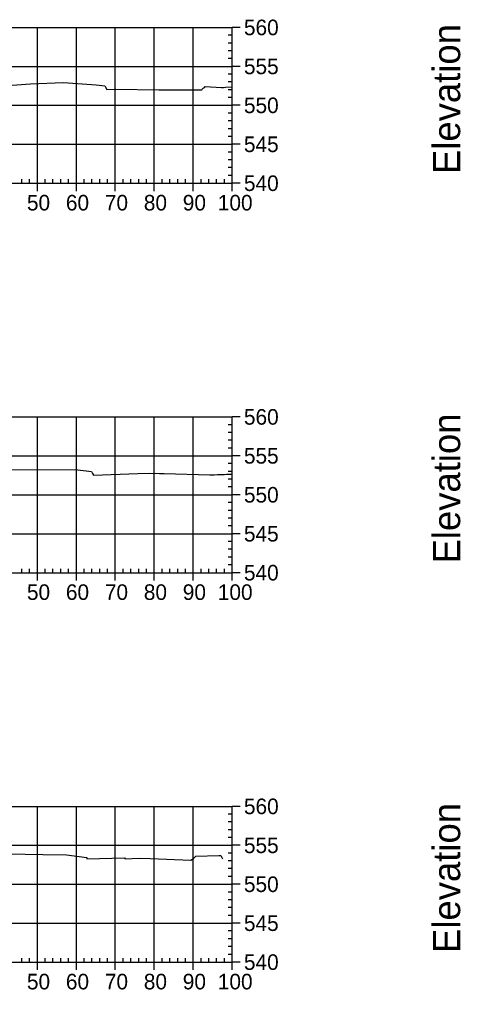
# Model space of a CAD drawing. Extents: x 708103 to 717568, y 374476 to 378707.
# Drawn here: x 710472.4 to 710585.6, y 377137.6 to 377386.7 of the extents above; entities that cross this region are included whole.
import ezdxf

# ---------------------------------------------------------------- set-up
doc = ezdxf.new("R2010")
doc.units = 0
for name, color, linetype in [('57', 7, 'Continuous'), ('60', 7, 'Continuous'), ('Existing', 7, 'Continuous')]:
    doc.layers.add(name, color=color, linetype=linetype)

msp = doc.modelspace()

# ---------------------------------------------------------------- linework, layer by layer
at = {"layer": '57'}
for p, q in [((710326.98, 377384.63), (710526.98, 377384.63)), ((710476.98, 377344.63), (710476.98, 377384.63)), ((710486.98, 377344.63), (710486.98, 377384.63)), ((710496.98, 377344.63), (710496.98, 377384.63)), ((710506.98, 377344.63), (710506.98, 377384.63)), ((710516.98, 377344.63), (710516.98, 377384.63)), ((710526.98, 377344.63), (710526.98, 377384.63)), ((710526.98, 377344.63), (710526.98, 377384.63)), ((710528.98, 377384.63), (710526.98, 377384.63)), ((710526.98, 377382.63), (710525.98, 377382.63)), ((710526.98, 377380.63), (710525.98, 377380.63)), ((710526.98, 377378.63), (710525.98, 377378.63)), ((710526.98, 377376.63), (710525.98, 377376.63)), ((710326.98, 377374.63), (710526.98, 377374.63)), ((710528.98, 377374.63), (710526.98, 377374.63)), ((710526.98, 377372.63), (710525.98, 377372.63)), ((710526.98, 377370.63), (710525.98, 377370.63)), ((710526.98, 377368.63), (710525.98, 377368.63)), ((710526.98, 377366.63), (710525.98, 377366.63)), ((710326.98, 377364.63), (710526.98, 377364.63)), ((710528.98, 377364.63), (710526.98, 377364.63)), ((710526.98, 377362.63), (710525.98, 377362.63)), ((710526.98, 377360.63), (710525.98, 377360.63)), ((710526.98, 377358.63), (710525.98, 377358.63)), ((710526.98, 377356.63), (710525.98, 377356.63)), ((710326.98, 377354.63), (710526.98, 377354.63)), ((710528.98, 377354.63), (710526.98, 377354.63)), ((710526.98, 377352.63), (710525.98, 377352.63)), ((710526.98, 377350.63), (710525.98, 377350.63)), ((710526.98, 377348.63), (710525.98, 377348.63)), ((710526.98, 377346.63), (710525.98, 377346.63)), ((710326.98, 377344.63), (710526.98, 377344.63)), ((710326.98, 377344.63), (710526.98, 377344.63)), ((710472.98, 377344.63), (710472.98, 377345.63)), ((710474.98, 377344.63), (710474.98, 377345.63)), ((710476.98, 377342.63), (710476.98, 377344.63)), ((710478.98, 377344.63), (710478.98, 377345.63)), ((710480.98, 377344.63), (710480.98, 377345.63)), ((710482.98, 377344.63), (710482.98, 377345.63)), ((710484.98, 377344.63), (710484.98, 377345.63)), ((710486.98, 377342.63), (710486.98, 377344.63)), ((710488.98, 377344.63), (710488.98, 377345.63)), ((710490.98, 377344.63), (710490.98, 377345.63)), ((710492.98, 377344.63), (710492.98, 377345.63)), ((710494.98, 377344.63), (710494.98, 377345.63)), ((710496.98, 377342.63), (710496.98, 377344.63)), ((710498.98, 377344.63), (710498.98, 377345.63)), ((710500.98, 377344.63), (710500.98, 377345.63)), ((710502.98, 377344.63), (710502.98, 377345.63)), ((710504.98, 377344.63), (710504.98, 377345.63)), ((710506.98, 377342.63), (710506.98, 377344.63)), ((710508.98, 377344.63), (710508.98, 377345.63)), ((710510.98, 377344.63), (710510.98, 377345.63)), ((710512.98, 377344.63), (710512.98, 377345.63)), ((710514.98, 377344.63), (710514.98, 377345.63)), ((710516.98, 377342.63), (710516.98, 377344.63)), ((710518.98, 377344.63), (710518.98, 377345.63)), ((710520.98, 377344.63), (710520.98, 377345.63)), ((710522.98, 377344.63), (710522.98, 377345.63)), ((710524.98, 377344.63), (710524.98, 377345.63)), ((710526.98, 377342.63), (710526.98, 377344.63)), ((710528.98, 377344.63), (710526.98, 377344.63)), ((710326.98, 377284.63), (710526.98, 377284.63)), ((710476.98, 377244.63), (710476.98, 377284.63)), ((710486.98, 377244.63), (710486.98, 377284.63)), ((710496.98, 377244.63), (710496.98, 377284.63)), ((710506.98, 377244.63), (710506.98, 377284.63)), ((710516.98, 377244.63), (710516.98, 377284.63)), ((710526.98, 377244.63), (710526.98, 377284.63)), ((710526.98, 377244.63), (710526.98, 377284.63)), ((710528.98, 377284.63), (710526.98, 377284.63)), ((710526.98, 377282.63), (710525.98, 377282.63)), ((710526.98, 377280.63), (710525.98, 377280.63)), ((710526.98, 377278.63), (710525.98, 377278.63)), ((710326.98, 377274.63), (710526.98, 377274.63)), ((710526.98, 377276.63), (710525.98, 377276.63)), ((710528.98, 377274.63), (710526.98, 377274.63)), ((710526.98, 377272.63), (710525.98, 377272.63)), ((710526.98, 377270.63), (710525.98, 377270.63)), ((710526.98, 377268.63), (710525.98, 377268.63)), ((710326.98, 377264.63), (710526.98, 377264.63)), ((710526.98, 377266.63), (710525.98, 377266.63)), ((710528.98, 377264.63), (710526.98, 377264.63)), ((710526.98, 377262.63), (710525.98, 377262.63)), ((710526.98, 377260.63), (710525.98, 377260.63)), ((710526.98, 377258.63), (710525.98, 377258.63)), ((710326.98, 377254.63), (710526.98, 377254.63)), ((710526.98, 377256.63), (710525.98, 377256.63)), ((710528.98, 377254.63), (710526.98, 377254.63)), ((710526.98, 377252.63), (710525.98, 377252.63)), ((710526.98, 377250.63), (710525.98, 377250.63)), ((710526.98, 377248.63), (710525.98, 377248.63)), ((710326.98, 377244.63), (710526.98, 377244.63)), ((710326.98, 377244.63), (710526.98, 377244.63)), ((710472.98, 377244.63), (710472.98, 377245.63)), ((710474.98, 377244.63), (710474.98, 377245.63)), ((710476.98, 377242.63), (710476.98, 377244.63)), ((710478.98, 377244.63), (710478.98, 377245.63)), ((710480.98, 377244.63), (710480.98, 377245.63)), ((710482.98, 377244.63), (710482.98, 377245.63)), ((710484.98, 377244.63), (710484.98, 377245.63)), ((710486.98, 377242.63), (710486.98, 377244.63)), ((710488.98, 377244.63), (710488.98, 377245.63)), ((710490.98, 377244.63), (710490.98, 377245.63)), ((710492.98, 377244.63), (710492.98, 377245.63)), ((710494.98, 377244.63), (710494.98, 377245.63)), ((710496.98, 377242.63), (710496.98, 377244.63)), ((710498.98, 377244.63), (710498.98, 377245.63)), ((710500.98, 377244.63), (710500.98, 377245.63)), ((710502.98, 377244.63), (710502.98, 377245.63)), ((710504.98, 377244.63), (710504.98, 377245.63)), ((710506.98, 377242.63), (710506.98, 377244.63)), ((710508.98, 377244.63), (710508.98, 377245.63)), ((710510.98, 377244.63), (710510.98, 377245.63)), ((710512.98, 377244.63), (710512.98, 377245.63)), ((710514.98, 377244.63), (710514.98, 377245.63)), ((710516.98, 377242.63), (710516.98, 377244.63)), ((710518.98, 377244.63), (710518.98, 377245.63)), ((710520.98, 377244.63), (710520.98, 377245.63)), ((710522.98, 377244.63), (710522.98, 377245.63)), ((710524.98, 377244.63), (710524.98, 377245.63)), ((710526.98, 377246.63), (710525.98, 377246.63)), ((710526.98, 377242.63), (710526.98, 377244.63)), ((710528.98, 377244.63), (710526.98, 377244.63)), ((710326.98, 377184.63), (710526.98, 377184.63)), ((710476.98, 377144.63), (710476.98, 377184.63)), ((710486.98, 377144.63), (710486.98, 377184.63)), ((710496.98, 377144.63), (710496.98, 377184.63)), ((710506.98, 377144.63), (710506.98, 377184.63)), ((710516.98, 377144.63), (710516.98, 377184.63)), ((710526.98, 377182.63), (710525.98, 377182.63)), ((710526.98, 377144.63), (710526.98, 377184.63)), ((710526.98, 377144.63), (710526.98, 377184.63)), ((710528.98, 377184.63), (710526.98, 377184.63)), ((710526.98, 377180.63), (710525.98, 377180.63)), ((710526.98, 377178.63), (710525.98, 377178.63)), ((710526.98, 377176.63), (710525.98, 377176.63)), ((710326.98, 377174.63), (710526.98, 377174.63)), ((710526.98, 377172.63), (710525.98, 377172.63)), ((710528.98, 377174.63), (710526.98, 377174.63)), ((710526.98, 377170.63), (710525.98, 377170.63)), ((710526.98, 377168.63), (710525.98, 377168.63)), ((710526.98, 377166.63), (710525.98, 377166.63)), ((710326.98, 377164.63), (710526.98, 377164.63)), ((710526.98, 377162.63), (710525.98, 377162.63)), ((710528.98, 377164.63), (710526.98, 377164.63)), ((710526.98, 377160.63), (710525.98, 377160.63)), ((710526.98, 377158.63), (710525.98, 377158.63)), ((710526.98, 377156.63), (710525.98, 377156.63)), ((710326.98, 377154.63), (710526.98, 377154.63)), ((710526.98, 377152.63), (710525.98, 377152.63)), ((710528.98, 377154.63), (710526.98, 377154.63)), ((710526.98, 377150.63), (710525.98, 377150.63)), ((710526.98, 377148.63), (710525.98, 377148.63)), ((710472.98, 377144.63), (710472.98, 377145.63)), ((710474.98, 377144.63), (710474.98, 377145.63)), ((710478.98, 377144.63), (710478.98, 377145.63)), ((710480.98, 377144.63), (710480.98, 377145.63)), ((710482.98, 377144.63), (710482.98, 377145.63)), ((710484.98, 377144.63), (710484.98, 377145.63)), ((710488.98, 377144.63), (710488.98, 377145.63)), ((710490.98, 377144.63), (710490.98, 377145.63)), ((710492.98, 377144.63), (710492.98, 377145.63)), ((710494.98, 377144.63), (710494.98, 377145.63)), ((710498.98, 377144.63), (710498.98, 377145.63)), ((710500.98, 377144.63), (710500.98, 377145.63)), ((710502.98, 377144.63), (710502.98, 377145.63)), ((710504.98, 377144.63), (710504.98, 377145.63)), ((710508.98, 377144.63), (710508.98, 377145.63)), ((710510.98, 377144.63), (710510.98, 377145.63)), ((710512.98, 377144.63), (710512.98, 377145.63)), ((710514.98, 377144.63), (710514.98, 377145.63)), ((710518.98, 377144.63), (710518.98, 377145.63)), ((710520.98, 377144.63), (710520.98, 377145.63)), ((710522.98, 377144.63), (710522.98, 377145.63)), ((710524.98, 377144.63), (710524.98, 377145.63)), ((710526.98, 377146.63), (710525.98, 377146.63)), ((710326.98, 377144.63), (710526.98, 377144.63)), ((710326.98, 377144.63), (710526.98, 377144.63)), ((710476.98, 377142.63), (710476.98, 377144.63)), ((710486.98, 377142.63), (710486.98, 377144.63)), ((710496.98, 377142.63), (710496.98, 377144.63)), ((710506.98, 377142.63), (710506.98, 377144.63)), ((710516.98, 377142.63), (710516.98, 377144.63)), ((710526.98, 377142.63), (710526.98, 377144.63)), ((710528.98, 377144.63), (710526.98, 377144.63))]:
    msp.add_line(p, q, dxfattribs=at)
at = {"layer": 'Existing'}
for points in [[(710461.09, 377369.16), (710475.18, 377370.12), (710483.69, 377370.48), (710492.1, 377369.87), (710494.28, 377369.61), (710494.38, 377369.43), (710494.76, 377368.67), (710497.14, 377368.74), (710508.12, 377368.62), (710510.15, 377368.61), (710514.48, 377368.59), (710518.51, 377368.59), (710519.16, 377368.57), (710519.28, 377368.74), (710519.54, 377369), (710519.7, 377369.13), (710519.89, 377369.25), (710520.07, 377369.49), (710524.21, 377369.25), (710524.73, 377369.23), (710525.24, 377369.26), (710526.98, 377369.42)], [(710467.49, 377271.09), (710487.36, 377271.01), (710490.84, 377270.61), (710491.11, 377270.08), (710491.38, 377269.7), (710502.75, 377270.06), (710505.64, 377270.19), (710508.31, 377270.11), (710508.65, 377270.11), (710509.07, 377270.1), (710509.49, 377270.1), (710521.2, 377269.78), (710522.02, 377269.76), (710522.36, 377269.77), (710523.17, 377269.81), (710523.51, 377269.82), (710523.85, 377269.83), (710524.59, 377269.86), (710524.91, 377269.87), (710525.5, 377269.89), (710525.81, 377269.91), (710526.06, 377269.92), (710526.48, 377269.93), (710526.68, 377269.94), (710526.8, 377269.95), (710526.98, 377269.95)], [(710469.3, 377172.43), (710478.34, 377172.26), (710484.47, 377172.21), (710489.64, 377171.51), (710489.71, 377171.17), (710499.32, 377171.4), (710499.52, 377171.16), (710503.1, 377171.34), (710505.96, 377171.23), (710516.35, 377170.85), (710517.08, 377171.26), (710517.61, 377171.87), (710523.51, 377172.05), (710524.02, 377172.05), (710524.45, 377171.19), (710524.48, 377171.14), (710524.5, 377171.15)]]:
    msp.add_lwpolyline(points, dxfattribs=at)

# ---------------------------------------------------------------- texts
at = {"layer": '57'}
for s, p in [('560', (710529.98, 377382.63)), ('555', (710529.98, 377372.63)), ('550', (710529.98, 377362.63)), ('545', (710529.98, 377352.63)), ('540', (710529.98, 377342.63)), ('50', (710474.29, 377337.63)), ('60', (710484.29, 377337.63)), ('70', (710494.29, 377337.63)), ('80', (710504.29, 377337.63)), ('90', (710514.29, 377337.63)), ('100', (710523.28, 377337.63)), ('560', (710529.98, 377282.63)), ('555', (710529.98, 377272.63)), ('550', (710529.98, 377262.63)), ('545', (710529.98, 377252.63)), ('540', (710529.98, 377242.63)), ('50', (710474.29, 377237.63)), ('60', (710484.29, 377237.63)), ('70', (710494.29, 377237.63)), ('80', (710504.29, 377237.63)), ('90', (710514.29, 377237.63)), ('100', (710523.28, 377237.63)), ('560', (710529.98, 377182.63)), ('555', (710529.98, 377172.63)), ('550', (710529.98, 377162.63)), ('545', (710529.98, 377152.63)), ('540', (710529.98, 377142.63)), ('50', (710474.29, 377137.63)), ('60', (710484.29, 377137.63)), ('70', (710494.29, 377137.63)), ('80', (710504.29, 377137.63)), ('90', (710514.29, 377137.63)), ('100', (710523.28, 377137.63))]:
    msp.add_text(s, height=4, dxfattribs=at).set_placement(p)
at = {"layer": '60'}
for p in [(710585.48, 377346.99), (710585.48, 377246.99), (710585.48, 377146.99)]:
    msp.add_text('Elevation', height=7, rotation=90, dxfattribs=at).set_placement(p)

doc.saveas('drawing.dxf')
